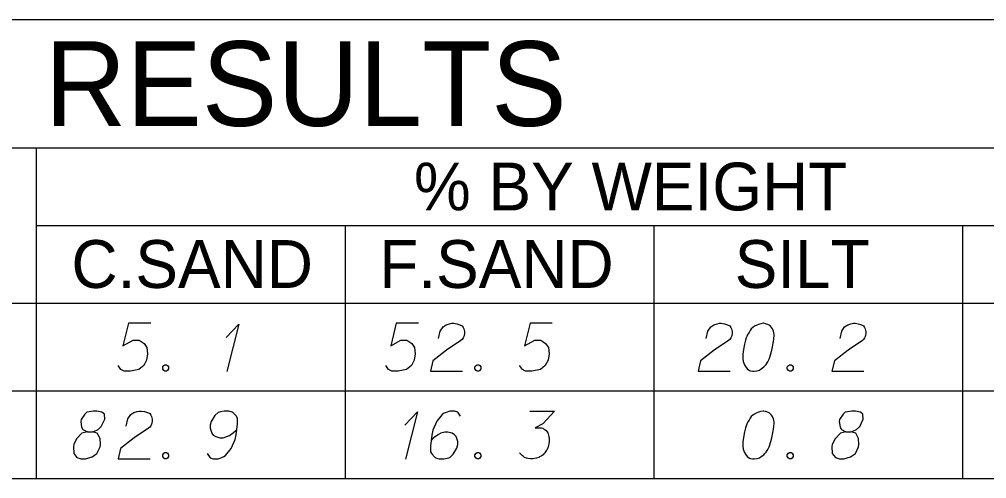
# Model space of a CAD drawing. Extents: x 2074207 to 2076812, y 516372 to 523312.
# Drawn here: x 2076524.4 to 2076621.5, y 520284 to 520330.1 of the extents above; entities that cross this region are included whole.
import ezdxf

# ---------------------------------------------------------------- set-up
doc = ezdxf.new("R2010")
doc.units = 0
for name, color, linetype in [('Prop DirtTable_ Soil Test Results - Outline (Major)', 7, 'Continuous'), ('Prop DirtTable_ Soil Test Results - Outline (Minor)', 7, 'Continuous'), ('Prop DirtTable_ Soil Test Results - Tx (Header - Large)', 7, 'Continuous'), ('Prop DirtTable_ Soil Test Results - Tx (Header - Small)', 7, 'Continuous'), ('Prop DirtTable_ Soil Test Results - Tx (Sample Data)', 7, 'Continuous')]:
    doc.layers.add(name, color=color, linetype=linetype)

msp = doc.modelspace()

# ---------------------------------------------------------------- linework, layer by layer
at = {"layer": 'Prop DirtTable_ Soil Test Results - Outline (Major)'}
for p, q in [((2076260.609, 520330.075), (2076811.903, 520330.075)), ((2076260.609, 520301.589), (2076811.903, 520301.589)), ((2076260.609, 520301.589), (2076811.903, 520301.589)), ((2076260.609, 520283.989), (2076811.903, 520283.989))]:
    msp.add_line(p, q, dxfattribs=at)
at = {"layer": 'Prop DirtTable_ Soil Test Results - Outline (Minor)'}
for p, q in [((2076260.609, 520317.189), (2076811.903, 520317.189)), ((2076526.074, 520317.189), (2076526.074, 520292.789)), ((2076526.074, 520309.389), (2076731.93, 520309.389)), ((2076557.094, 520309.389), (2076557.094, 520292.789)), ((2076588.114, 520309.389), (2076588.114, 520292.789)), ((2076619.134, 520292.789), (2076619.134, 520309.389)), ((2076260.609, 520292.789), (2076811.903, 520292.789)), ((2076260.609, 520292.789), (2076811.903, 520292.789)), ((2076526.074, 520292.789), (2076526.074, 520283.989)), ((2076557.094, 520292.789), (2076557.094, 520283.989)), ((2076588.114, 520292.789), (2076588.114, 520283.989)), ((2076619.134, 520283.989), (2076619.134, 520292.789)), ((2076260.609, 520283.989), (2076811.903, 520283.989))]:
    msp.add_line(p, q, dxfattribs=at)
at = {"layer": 'Prop DirtTable_ Soil Test Results - Tx (Sample Data)'}
for points in [[(2076537.582, 520299.576), (2076535.36, 520299.576), (2076534.796, 520297.309), (2076535.819, 520297.876), (2076536.418, 520297.876), (2076536.912, 520297.535), (2076537.194, 520297.157), (2076537.265, 520296.515), (2076537.159, 520295.872), (2076536.877, 520295.343), (2076536.383, 520294.927), (2076535.536, 520294.776), (2076534.901, 520294.776), (2076534.584, 520294.927), (2076534.302, 520295.343)], [(2076545.167, 520298.14), (2076546.437, 520299.501), (2076545.237, 520294.739)], [(2076564.462, 520299.576), (2076562.24, 520299.576), (2076561.676, 520297.309), (2076562.699, 520297.876), (2076563.298, 520297.876), (2076563.792, 520297.535), (2076564.074, 520297.157), (2076564.145, 520296.515), (2076564.039, 520295.872), (2076563.757, 520295.343), (2076563.263, 520294.927), (2076562.416, 520294.776), (2076561.781, 520294.776), (2076561.464, 520294.927), (2076561.182, 520295.343)], [(2076566.473, 520298.064), (2076566.649, 520298.783), (2076566.932, 520299.236), (2076567.249, 520299.425), (2076567.567, 520299.539), (2076567.814, 520299.576), (2076567.99, 520299.576), (2076568.307, 520299.539), (2076568.519, 520299.463), (2076568.625, 520299.425), (2076568.837, 520299.312), (2076568.942, 520299.161), (2076569.013, 520299.009), (2076569.048, 520298.896), (2076569.083, 520298.745), (2076569.083, 520298.556), (2076569.048, 520298.367), (2076569.013, 520298.253), (2076568.942, 520298.102), (2076568.837, 520297.951), (2076568.731, 520297.838), (2076567.284, 520296.893), (2076565.909, 520295.797), (2076565.662, 520294.776), (2076568.872, 520294.776)], [(2076577.902, 520299.576), (2076575.68, 520299.576), (2076575.116, 520297.309), (2076576.139, 520297.876), (2076576.738, 520297.876), (2076577.232, 520297.535), (2076577.514, 520297.157), (2076577.585, 520296.515), (2076577.479, 520295.872), (2076577.197, 520295.343), (2076576.703, 520294.927), (2076575.856, 520294.776), (2076575.221, 520294.776), (2076574.904, 520294.927), (2076574.622, 520295.343)], [(2076593.353, 520298.064), (2076593.529, 520298.783), (2076593.812, 520299.236), (2076594.129, 520299.425), (2076594.447, 520299.539), (2076594.694, 520299.576), (2076594.87, 520299.576), (2076595.187, 520299.539), (2076595.399, 520299.463), (2076595.505, 520299.425), (2076595.717, 520299.312), (2076595.822, 520299.161), (2076595.893, 520299.009), (2076595.928, 520298.896), (2076595.963, 520298.745), (2076595.963, 520298.556), (2076595.928, 520298.367), (2076595.893, 520298.253), (2076595.822, 520298.102), (2076595.717, 520297.951), (2076595.611, 520297.838), (2076594.164, 520296.893), (2076592.789, 520295.797), (2076592.542, 520294.776), (2076595.752, 520294.776)], [(2076599.138, 520299.576), (2076599.068, 520299.576), (2076598.856, 520299.539), (2076598.715, 520299.501), (2076598.609, 520299.463), (2076598.433, 520299.387), (2076598.221, 520299.274), (2076598.045, 520299.161), (2076597.868, 520299.009), (2076597.763, 520298.858), (2076597.657, 520298.669), (2076597.551, 520298.48), (2076597.445, 520298.253), (2076597.375, 520298.102), (2076597.304, 520297.876), (2076597.198, 520297.498), (2076597.092, 520296.931), (2076597.022, 520296.477), (2076597.022, 520296.061), (2076597.057, 520295.759), (2076597.198, 520295.419), (2076597.304, 520295.23), (2076597.48, 520295.003), (2076597.692, 520294.852), (2076597.798, 520294.814), (2076598.009, 520294.776), (2076598.186, 520294.776), (2076598.468, 520294.814), (2076598.715, 520294.89), (2076598.891, 520295.003), (2076599.138, 520295.192), (2076599.244, 520295.305), (2076599.385, 520295.457), (2076599.491, 520295.608), (2076599.562, 520295.721), (2076599.632, 520295.91), (2076599.667, 520295.986), (2076599.738, 520296.175), (2076599.809, 520296.402), (2076599.879, 520296.628), (2076599.914, 520296.779), (2076599.95, 520296.893), (2076599.985, 520297.044), (2076600.055, 520297.384), (2076600.091, 520297.573), (2076600.126, 520297.762), (2076600.161, 520298.027), (2076600.197, 520298.367), (2076600.197, 520298.48), (2076600.161, 520298.631), (2076600.126, 520298.783), (2076600.02, 520299.009), (2076599.914, 520299.161), (2076599.809, 520299.274), (2076599.667, 520299.387), (2076599.526, 520299.463), (2076599.42, 520299.501), (2076599.315, 520299.539), (2076599.138, 520299.576)], [(2076606.793, 520298.064), (2076606.969, 520298.783), (2076607.252, 520299.236), (2076607.569, 520299.425), (2076607.887, 520299.539), (2076608.134, 520299.576), (2076608.31, 520299.576), (2076608.627, 520299.539), (2076608.839, 520299.463), (2076608.945, 520299.425), (2076609.157, 520299.312), (2076609.262, 520299.161), (2076609.333, 520299.009), (2076609.368, 520298.896), (2076609.403, 520298.745), (2076609.403, 520298.556), (2076609.368, 520298.367), (2076609.333, 520298.253), (2076609.262, 520298.102), (2076609.157, 520297.951), (2076609.051, 520297.838), (2076607.604, 520296.893), (2076606.229, 520295.797), (2076605.982, 520294.776), (2076609.192, 520294.776)], [(2076538.993, 520295.419), (2076539.17, 520295.419), (2076539.276, 520295.343), (2076539.381, 520295.192), (2076539.381, 520295.003), (2076539.276, 520294.852), (2076539.17, 520294.776), (2076538.993, 520294.776), (2076538.888, 520294.852), (2076538.782, 520295.003), (2076538.782, 520295.192), (2076538.888, 520295.343), (2076538.993, 520295.419)], [(2076570.353, 520295.419), (2076570.53, 520295.419), (2076570.636, 520295.343), (2076570.741, 520295.192), (2076570.741, 520295.003), (2076570.636, 520294.852), (2076570.53, 520294.776), (2076570.353, 520294.776), (2076570.248, 520294.852), (2076570.142, 520295.003), (2076570.142, 520295.192), (2076570.248, 520295.343), (2076570.353, 520295.419)], [(2076601.713, 520295.419), (2076601.89, 520295.419), (2076601.996, 520295.343), (2076602.101, 520295.192), (2076602.101, 520295.003), (2076601.996, 520294.852), (2076601.89, 520294.776), (2076601.713, 520294.776), (2076601.608, 520294.852), (2076601.502, 520295.003), (2076601.502, 520295.192), (2076601.608, 520295.343), (2076601.713, 520295.419)], [(2076531.233, 520288.698), (2076531.727, 520288.698), (2076531.868, 520288.735), (2076532.291, 520288.924), (2076532.609, 520289.227), (2076532.961, 520289.945), (2076532.926, 520290.474), (2076532.679, 520290.663), (2076532.185, 520290.776), (2076531.832, 520290.776), (2076531.162, 520290.663), (2076530.951, 520290.474), (2076530.598, 520289.907), (2076530.563, 520289.718), (2076530.633, 520289.151), (2076530.774, 520288.924), (2076531.233, 520288.698), (2076530.668, 520288.546), (2076530.139, 520287.979), (2076529.857, 520287.413), (2076529.822, 520287.224), (2076529.857, 520286.505), (2076530.175, 520286.127), (2076530.598, 520285.976), (2076531.021, 520285.976), (2076531.691, 520286.165), (2076532.185, 520286.505), (2076532.503, 520287.186), (2076532.538, 520287.413), (2076532.503, 520288.017), (2076532.22, 520288.546), (2076531.727, 520288.698)], [(2076535.113, 520289.264), (2076535.289, 520289.983), (2076535.572, 520290.436), (2076535.889, 520290.625), (2076536.207, 520290.739), (2076536.454, 520290.776), (2076536.63, 520290.776), (2076536.947, 520290.739), (2076537.159, 520290.663), (2076537.265, 520290.625), (2076537.477, 520290.512), (2076537.582, 520290.361), (2076537.653, 520290.209), (2076537.688, 520290.096), (2076537.723, 520289.945), (2076537.723, 520289.756), (2076537.688, 520289.567), (2076537.653, 520289.453), (2076537.582, 520289.302), (2076537.477, 520289.151), (2076537.371, 520289.038), (2076535.924, 520288.093), (2076534.549, 520286.997), (2076534.302, 520285.976), (2076537.512, 520285.976)], [(2076543.262, 520286.505), (2076543.544, 520286.09), (2076543.861, 520285.976), (2076544.355, 520285.976), (2076544.708, 520286.127), (2076544.92, 520286.203), (2076545.096, 520286.316), (2076545.66, 520286.997), (2076546.049, 520287.904), (2076546.154, 520288.395), (2076546.295, 520289.491), (2076546.295, 520290.058), (2076546.154, 520290.285), (2076545.872, 520290.587), (2076545.766, 520290.663), (2076545.414, 520290.776), (2076544.955, 520290.776), (2076544.602, 520290.701), (2076544.355, 520290.625), (2076544.003, 520290.323), (2076543.65, 520289.718), (2076543.544, 520289.34), (2076543.544, 520289.038), (2076543.72, 520288.546), (2076543.861, 520288.357), (2076544.108, 520288.206), (2076544.532, 520288.093), (2076544.849, 520288.093), (2076545.237, 520288.206), (2076545.484, 520288.32), (2076545.907, 520288.622), (2076546.119, 520288.811), (2076546.225, 520288.924)], [(2076563.087, 520289.34), (2076564.357, 520290.701), (2076563.157, 520285.939)], [(2076568.695, 520290.247), (2076568.413, 520290.663), (2076568.096, 520290.776), (2076567.602, 520290.776), (2076567.249, 520290.625), (2076567.038, 520290.55), (2076566.861, 520290.436), (2076566.297, 520289.756), (2076565.909, 520288.849), (2076565.803, 520288.357), (2076565.662, 520287.261), (2076565.662, 520286.694), (2076565.803, 520286.468), (2076566.085, 520286.165), (2076566.191, 520286.09), (2076566.544, 520285.976), (2076567.002, 520285.976), (2076567.355, 520286.052), (2076567.602, 520286.127), (2076567.955, 520286.43), (2076568.307, 520287.035), (2076568.413, 520287.413), (2076568.413, 520287.715), (2076568.237, 520288.206), (2076568.096, 520288.395), (2076567.849, 520288.546), (2076567.426, 520288.66), (2076567.108, 520288.66), (2076566.72, 520288.546), (2076566.473, 520288.433), (2076566.05, 520288.131), (2076565.838, 520287.942), (2076565.732, 520287.828)], [(2076575.645, 520290.776), (2076578.114, 520290.776), (2076576.95, 520289.491), (2076576.174, 520289.076), (2076576.809, 520289.076), (2076576.95, 520289.038), (2076577.02, 520289), (2076577.091, 520288.962), (2076577.162, 520288.924), (2076577.303, 520288.811), (2076577.373, 520288.698), (2076577.444, 520288.584), (2076577.479, 520288.471), (2076577.55, 520288.206), (2076577.585, 520287.979), (2076577.585, 520287.866), (2076577.585, 520287.715), (2076577.55, 520287.488), (2076577.514, 520287.337), (2076577.479, 520287.186), (2076577.444, 520287.072), (2076577.409, 520286.997), (2076577.373, 520286.921), (2076577.338, 520286.846), (2076577.267, 520286.732), (2076577.162, 520286.581), (2076577.056, 520286.468), (2076576.985, 520286.392), (2076576.879, 520286.316), (2076576.774, 520286.241), (2076576.632, 520286.165), (2076576.562, 520286.127), (2076576.315, 520286.052), (2076576.103, 520286.014), (2076575.962, 520285.976), (2076575.715, 520285.976), (2076575.433, 520286.014), (2076575.327, 520286.052), (2076575.221, 520286.09), (2076575.116, 520286.127), (2076575.01, 520286.203), (2076574.904, 520286.279), (2076574.728, 520286.43), (2076574.622, 520286.581)], [(2076599.138, 520290.776), (2076599.068, 520290.776), (2076598.856, 520290.739), (2076598.715, 520290.701), (2076598.609, 520290.663), (2076598.433, 520290.587), (2076598.221, 520290.474), (2076598.045, 520290.361), (2076597.868, 520290.209), (2076597.763, 520290.058), (2076597.657, 520289.869), (2076597.551, 520289.68), (2076597.445, 520289.453), (2076597.375, 520289.302), (2076597.304, 520289.076), (2076597.198, 520288.698), (2076597.092, 520288.131), (2076597.022, 520287.677), (2076597.022, 520287.261), (2076597.057, 520286.959), (2076597.198, 520286.619), (2076597.304, 520286.43), (2076597.48, 520286.203), (2076597.692, 520286.052), (2076597.798, 520286.014), (2076598.009, 520285.976), (2076598.186, 520285.976), (2076598.468, 520286.014), (2076598.715, 520286.09), (2076598.891, 520286.203), (2076599.138, 520286.392), (2076599.244, 520286.505), (2076599.385, 520286.657), (2076599.491, 520286.808), (2076599.562, 520286.921), (2076599.632, 520287.11), (2076599.667, 520287.186), (2076599.738, 520287.375), (2076599.809, 520287.602), (2076599.879, 520287.828), (2076599.914, 520287.979), (2076599.95, 520288.093), (2076599.985, 520288.244), (2076600.055, 520288.584), (2076600.091, 520288.773), (2076600.126, 520288.962), (2076600.161, 520289.227), (2076600.197, 520289.567), (2076600.197, 520289.68), (2076600.161, 520289.831), (2076600.126, 520289.983), (2076600.02, 520290.209), (2076599.914, 520290.361), (2076599.809, 520290.474), (2076599.667, 520290.587), (2076599.526, 520290.663), (2076599.42, 520290.701), (2076599.315, 520290.739), (2076599.138, 520290.776)], [(2076607.393, 520288.698), (2076607.887, 520288.698), (2076608.028, 520288.735), (2076608.451, 520288.924), (2076608.769, 520289.227), (2076609.121, 520289.945), (2076609.086, 520290.474), (2076608.839, 520290.663), (2076608.345, 520290.776), (2076607.992, 520290.776), (2076607.322, 520290.663), (2076607.111, 520290.474), (2076606.758, 520289.907), (2076606.723, 520289.718), (2076606.793, 520289.151), (2076606.934, 520288.924), (2076607.393, 520288.698), (2076606.828, 520288.546), (2076606.299, 520287.979), (2076606.017, 520287.413), (2076605.982, 520287.224), (2076606.017, 520286.505), (2076606.335, 520286.127), (2076606.758, 520285.976), (2076607.181, 520285.976), (2076607.851, 520286.165), (2076608.345, 520286.505), (2076608.663, 520287.186), (2076608.698, 520287.413), (2076608.663, 520288.017), (2076608.38, 520288.546), (2076607.887, 520288.698)], [(2076538.993, 520286.619), (2076539.17, 520286.619), (2076539.276, 520286.543), (2076539.381, 520286.392), (2076539.381, 520286.203), (2076539.276, 520286.052), (2076539.17, 520285.976), (2076538.993, 520285.976), (2076538.888, 520286.052), (2076538.782, 520286.203), (2076538.782, 520286.392), (2076538.888, 520286.543), (2076538.993, 520286.619)], [(2076570.353, 520286.619), (2076570.53, 520286.619), (2076570.636, 520286.543), (2076570.741, 520286.392), (2076570.741, 520286.203), (2076570.636, 520286.052), (2076570.53, 520285.976), (2076570.353, 520285.976), (2076570.248, 520286.052), (2076570.142, 520286.203), (2076570.142, 520286.392), (2076570.248, 520286.543), (2076570.353, 520286.619)], [(2076601.713, 520286.619), (2076601.89, 520286.619), (2076601.996, 520286.543), (2076602.101, 520286.392), (2076602.101, 520286.203), (2076601.996, 520286.052), (2076601.89, 520285.976), (2076601.713, 520285.976), (2076601.608, 520286.052), (2076601.502, 520286.203), (2076601.502, 520286.392), (2076601.608, 520286.543), (2076601.713, 520286.619)]]:
    msp.add_lwpolyline(points, dxfattribs=at)

# ---------------------------------------------------------------- texts
at = {"layer": 'Prop DirtTable_ Soil Test Results - Tx (Header - Large)'}
msp.add_text('SOIL TEST RESULTS', height=8.50001, dxfattribs=at).set_placement((2076465.656, 520319.382))
at = {"layer": 'Prop DirtTable_ Soil Test Results - Tx (Header - Small)'}
for s, height, p in [('% BY WEIGHT', 4.79998, (2076564.009, 520310.9)), ('C.SAND', 4.8, (2076529.618, 520303.124)), ('F.SAND', 4.8, (2076560.529, 520303.124)), ('SILT', 4.8, (2076596.215, 520303.124))]:
    msp.add_text(s, height=height, dxfattribs=at).set_placement(p)

doc.saveas('drawing.dxf')
